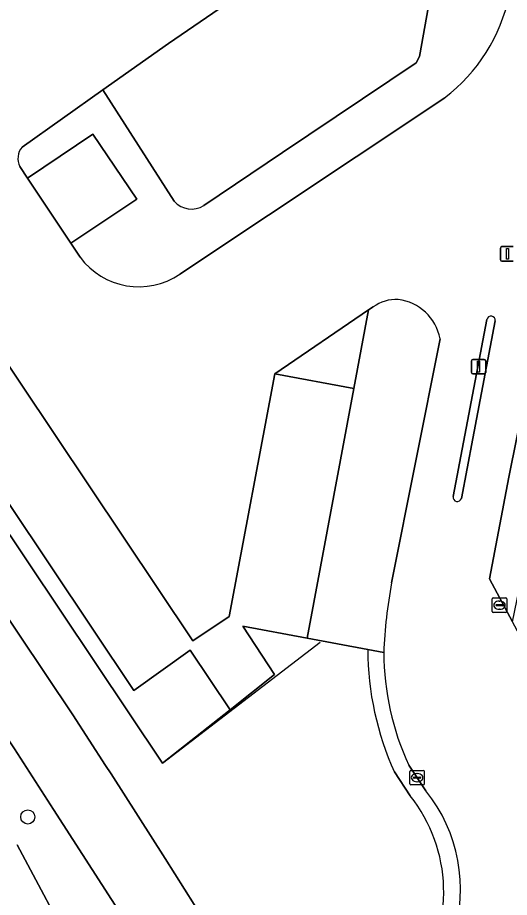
# Model space of a CAD drawing. Extents: x 158793 to 159888, y 384317 to 385256.
# Drawn here: x 159450.1 to 159484, y 384403.6 to 384464.3 of the extents above; entities that cross this region are included whole.
import ezdxf

# ---------------------------------------------------------------- set-up
doc = ezdxf.new("R2010")
doc.units = 0
for name, color, linetype in [('IMGEO_Berm_groen', 7, 'Continuous'), ('IMGEO_Boom', 7, 'Continuous'), ('IMGEO_Fietspad_gesloten', 7, 'Continuous'), ('IMGEO_Groenvoorziening', 7, 'Continuous'), ('IMGEO_Hek', 7, 'Continuous'), ('IMGEO_Kolk', 7, 'Continuous'), ('IMGEO_Lichtmast', 7, 'Continuous'), ('IMGEO_Parkeervlak_open', 7, 'Continuous'), ('IMGEO_Rijbaan_lokaal_gesloten', 7, 'Continuous'), ('IMGEO_Verkeerseiland_open', 7, 'Continuous'), ('IMGEO_Voetpad_open', 7, 'Continuous')]:
    doc.layers.add(name, color=color, linetype=linetype)

msp = doc.modelspace()

# ---------------------------------------------------------------- linework, layer by layer
at = {"layer": 'IMGEO_Berm_groen'}
msp.add_lwpolyline([(159450.045, 384407.224), (159454.096, 384399.591), (159456.563, 384394.836), (159460.541, 384397.251), (159452.555, 384409.647), (159449.845, 384413.844), (159434.733, 384436.296), (159432.77, 384439.228), (159374.216, 384526.69)], dxfattribs=at)
at = {"layer": 'IMGEO_Boom'}
msp.add_circle((159450.768, 384409.142), 0.489, dxfattribs=at)
at = {"layer": 'IMGEO_Fietspad_gesloten'}
for points in [[(159378.037, 384529.43), (159371.821, 384537.955), (159369.049, 384534.578), (159374.198, 384526.717), (159374.216, 384526.69), (159432.77, 384439.228), (159434.733, 384436.296), (159449.845, 384413.844), (159452.555, 384409.647), (159460.541, 384397.251), (159465.319, 384389.473), (159464.78, 384389.39), (159472.23, 384375.294)], [(159472.508, 384376.029), (159475.957, 384380.151), (159473.603, 384384.561), (159472.167, 384387.223), (159469.934, 384391.357), (159469.525, 384391.133), (159468.285, 384393.358), (159465.093, 384398.594), (159462.915, 384402.049), (159460.258, 384406.277), (159456.519, 384412.106), (159456.136, 384412.695), (159453.872, 384416.179), (159378.037, 384529.43)]]:
    msp.add_lwpolyline(points, dxfattribs=at)
at = {"layer": 'IMGEO_Groenvoorziening'}
for points in [[(159474.228, 384420.684), (159470.042, 384421.468), (159465.607, 384422.297), (159467.79, 384418.958), (159464.739, 384416.517), (159460.06, 384412.839), (159366.678, 384552.417)], [(159366.678, 384552.417), (159460.06, 384412.839), (159464.739, 384416.517), (159461.961, 384420.647), (159458.089, 384417.855), (159429.261, 384460.907), (159433.652, 384463.848), (159435.046, 384473.101), (159433.334, 384475.662)], [(159371.821, 384537.955), (159378.037, 384529.43), (159453.872, 384416.179), (159456.136, 384412.695), (159456.519, 384412.106), (159460.258, 384406.277), (159462.915, 384402.049), (159465.093, 384398.594), (159468.285, 384393.358), (159471.833, 384395.142), (159472.516, 384393.843), (159473.949, 384394.573)], [(159474.403, 384472.098), (159467.903, 384467.59), (159460.471, 384462.486), (159455.955, 384459.289), (159460.879, 384451.599)], [(159462.91, 384451.313), (159468.353, 384454.966), (159477.567, 384461.151), (159477.798, 384461.592), (159479.653, 384472.015)], [(159477.153, 384410.592), (159476.06, 384412.24)]]:
    msp.add_lwpolyline(points, dxfattribs=at)
msp.add_lwpolyline([(159474.278, 384444.109), (159467.803, 384439.699), (159473.262, 384438.678)], close=True, dxfattribs=at)
for centre, radius, start, end in [((159462.06, 384452.632), 1.569, 221.18258, 302.78635), ((159494.836, 384420.734), 20.608, 180.13977, 204.34245), ((159468.802, 384403.959), 10.665, 325.21965, 38.45582)]:
    msp.add_arc(centre, radius, start, end, dxfattribs=at)
at = {"layer": 'IMGEO_Hek'}
msp.add_lwpolyline([(159366.678, 384552.417), (159460.06, 384412.839), (159470.947, 384421.199)], dxfattribs=at)
at = {"layer": 'IMGEO_Kolk'}
for p, q in [((159482.813, 384423.319), (159482.813, 384424.171)), ((159482.888, 384424.245), (159483.74, 384424.245)), ((159483.072, 384423.739), (159483.072, 384423.751)), ((159483.51, 384423.702), (159483.112, 384423.702)), ((159483.115, 384423.788), (159483.513, 384423.788)), ((159483.301, 384424.025), (159483.326, 384424.025)), ((159483.556, 384423.751), (159483.556, 384423.739)), ((159483.814, 384424.171), (159483.814, 384423.319)), ((159483.74, 384423.245), (159482.888, 384423.245)), ((159483.324, 384423.465), (159483.299, 384423.465)), ((159477.127, 384411.424), (159477.127, 384412.276)), ((159477.202, 384412.35), (159478.054, 384412.35)), ((159478.128, 384412.276), (159478.128, 384411.424)), ((159477.386, 384411.844), (159477.386, 384411.856)), ((159477.824, 384411.807), (159477.426, 384411.807)), ((159477.429, 384411.893), (159477.827, 384411.893)), ((159477.638, 384411.57), (159477.613, 384411.57)), ((159477.615, 384412.13), (159477.64, 384412.13)), ((159477.87, 384411.856), (159477.87, 384411.844)), ((159478.054, 384411.35), (159477.202, 384411.35))]:
    msp.add_line(p, q, dxfattribs=at)
for points in [[(159482.813, 384423.319), (159482.813, 384424.171)], [(159482.888, 384424.245), (159483.74, 384424.245)], [(159483.814, 384424.171), (159483.814, 384423.319)], [(159483.74, 384423.245), (159482.888, 384423.245)], [(159477.127, 384411.424), (159477.127, 384412.276)], [(159477.202, 384412.35), (159478.054, 384412.35)], [(159478.128, 384412.276), (159478.128, 384411.424)], [(159478.054, 384411.35), (159477.202, 384411.35)]]:
    msp.add_lwpolyline(points, dxfattribs=at)
for centre, radius, start, end in [((159482.89, 384424.169), 0.0765, 91.55205, 178.44795), ((159482.89, 384424.169), 0.0765, 91.55205, 178.44795), ((159483.112, 384423.748), 0.0403, 85.87752, 175.75265), ((159483.109, 384423.738), 0.0366, 178.93798, 274.71019), ((159483.513, 384423.745), 0.043, 264.86636, 352.45326), ((159483.517, 384423.75), 0.0386, 1.73085, 96.63898), ((159483.738, 384424.169), 0.0765, 1.55205, 88.44795), ((159483.738, 384424.169), 0.0765, 1.55205, 88.44795), ((159482.89, 384423.321), 0.0765, 181.55205, 268.44795), ((159482.89, 384423.321), 0.0765, 181.55205, 268.44795), ((159483.738, 384423.321), 0.0765, 271.55205, 358.44795), ((159483.738, 384423.321), 0.0765, 271.55205, 358.44795), ((159477.204, 384412.274), 0.0765, 91.55205, 178.44795), ((159477.204, 384412.274), 0.0765, 91.55205, 178.44795), ((159478.052, 384412.274), 0.0765, 1.55205, 88.44795), ((159478.052, 384412.274), 0.0765, 1.55205, 88.44795), ((159477.426, 384411.853), 0.0403, 85.87752, 175.75265), ((159477.423, 384411.843), 0.0366, 178.93798, 274.71019), ((159477.827, 384411.85), 0.043, 264.86636, 352.45326), ((159477.831, 384411.855), 0.0386, 1.73085, 96.63898), ((159477.204, 384411.426), 0.0765, 181.55205, 268.44795), ((159477.204, 384411.426), 0.0765, 181.55205, 268.44795), ((159478.052, 384411.426), 0.0765, 271.55205, 358.44795), ((159478.052, 384411.426), 0.0765, 271.55205, 358.44795)]:
    msp.add_arc(centre, radius, start, end, dxfattribs=at)
for centre, major_axis, ratio, start_param, end_param in [((159483.3, 384423.745), (-0.387, 0.002), 0.722429, 4.712389, 7.853982), ((159483.325, 384423.745), (-0.39, 0.002), 0.717154, 1.570796, 4.712389), ((159477.614, 384411.85), (-0.387, 0.002), 0.722429, 4.712389, 7.853982), ((159477.639, 384411.85), (-0.39, 0.002), 0.717154, 1.570796, 4.712389)]:
    msp.add_ellipse(centre, major_axis=major_axis, ratio=ratio, start_param=start_param, end_param=end_param, dxfattribs=at)
at = {"layer": 'IMGEO_Lichtmast'}
for p, q in [((159483.376, 384447.573), (159483.376, 384448.373)), ((159483.376, 384448.373), (159483.376, 384447.573)), ((159483.476, 384448.473), (159484.266, 384448.473)), ((159484.266, 384448.473), (159483.476, 384448.473)), ((159484.266, 384447.473), (159483.476, 384447.473)), ((159483.476, 384447.473), (159484.266, 384447.473)), ((159481.471, 384440.695), (159482.261, 384440.695)), ((159482.261, 384440.695), (159481.471, 384440.695)), ((159481.371, 384439.795), (159481.371, 384440.595)), ((159481.371, 384440.595), (159481.371, 384439.795)), ((159482.361, 384440.595), (159482.361, 384439.795)), ((159482.361, 384439.795), (159482.361, 384440.595)), ((159482.261, 384439.695), (159481.471, 384439.695)), ((159481.471, 384439.695), (159482.261, 384439.695))]:
    msp.add_line(p, q, dxfattribs=at)
for points in [[(159483.796, 384448.348), (159483.946, 384448.348), (159483.946, 384447.598), (159483.796, 384447.598), (159483.796, 384448.348)], [(159481.791, 384440.57), (159481.941, 384440.57), (159481.941, 384439.82), (159481.791, 384439.82), (159481.791, 384440.57)]]:
    msp.add_lwpolyline(points, dxfattribs=at)
for centre, start, end in [((159483.476, 384448.373), 90, 180), ((159483.476, 384448.373), 90, 180), ((159483.476, 384447.573), 180, 270), ((159483.476, 384447.573), 180, 270), ((159481.471, 384440.595), 90, 180), ((159481.471, 384440.595), 90, 180), ((159482.261, 384440.595), 0, 90), ((159482.261, 384440.595), 360, 90), ((159481.471, 384439.795), 180, 270), ((159481.471, 384439.795), 180, 270), ((159482.261, 384439.795), 270, 0), ((159482.261, 384439.795), 270, 0)]:
    msp.add_arc(centre, 0.1, start, end, dxfattribs=at)
at = {"layer": 'IMGEO_Parkeervlak_open'}
for points in [[(159433.652, 384463.848), (159429.261, 384460.907), (159458.089, 384417.855), (159461.961, 384420.647), (159464.739, 384416.517), (159467.79, 384418.958), (159465.607, 384422.297), (159470.042, 384421.468), (159473.262, 384438.678), (159467.803, 384439.699), (159464.674, 384422.972), (159462.153, 384421.284)], [(159450.751, 384453.188), (159453.74, 384448.7), (159458.303, 384451.738), (159455.261, 384456.237)]]:
    msp.add_lwpolyline(points, close=True, dxfattribs=at)
at = {"layer": 'IMGEO_Rijbaan_lokaal_gesloten'}
for points in [[(159302.815, 384671.649), (159311.46, 384657.947), (159337.281, 384618.767), (159355.537, 384591.604), (159368.137, 384572.858), (159387.897, 384543.458), (159400.133, 384525.253), (159404.553, 384518.659), (159407.153, 384514.791), (159417.418, 384499.516), (159419.855, 384495.887), (159433.334, 384475.662), (159435.046, 384473.101), (159433.652, 384463.848), (159462.153, 384421.284), (159464.674, 384422.972), (159467.803, 384439.699), (159474.278, 384444.109), (159474.606, 384444.32)], [(159450.371, 384455.334), (159455.955, 384459.289), (159460.471, 384462.486), (159467.903, 384467.59), (159474.403, 384472.098)], [(159479.531, 384458.741), (159461.263, 384446.573)], [(159490.231, 384411.482), (159488.061, 384415.43), (159487.611, 384416.248), (159484.205, 384422.596), (159482.613, 384425.564), (159483.962, 384432.571), (159488.298, 384454.11)], [(159454.374, 384447.747), (159453.74, 384448.7), (159450.751, 384453.188), (159450.21, 384454)], [(159480.112, 384431.235), (159482.442, 384443.439)], [(159483.017, 384443.344), (159481.474, 384435.25), (159480.685, 384431.102)], [(159479.211, 384442.117), (159475.873, 384425.288)], [(159477.054, 384412.706), (159478.24, 384410.938)], [(159444.876, 384404.048), (159448.701, 384396.739), (159454.096, 384399.591), (159450.045, 384407.224)]]:
    msp.add_lwpolyline(points, dxfattribs=at)
for centre, radius, start, end in [((159472.315, 384468.23), 11.921, 307.25088, 348.24365), ((159451.337, 384454.541), 1.25, 140.60018, 205.63637), ((159458.431, 384450.753), 5.049, 216.53391, 304.1236), ((159476.192, 384442.087), 2.739, 87.32037, 125.38993), ((159475.928, 384441.507), 3.339, 10.52594, 83.26032), ((159482.729, 384443.39), 0.291, 350.9011, 170.33588), ((159480.404, 384431.193), 0.295, 171.76134, 342.10341), ((159508.088, 384419.216), 32.783, 169.32528, 177.79304), ((159493.975, 384420.537), 18.645, 180.18, 204.8339), ((159469.766, 384404.147), 10.859, 342.48968, 38.70698)]:
    msp.add_arc(centre, radius, start, end, dxfattribs=at)
at = {"layer": 'IMGEO_Verkeerseiland_open'}
for points in [[(159482.442, 384443.439), (159480.112, 384431.235)], [(159481.474, 384435.25), (159483.017, 384443.344)], [(159480.685, 384431.102), (159481.474, 384435.25)]]:
    msp.add_lwpolyline(points, dxfattribs=at)
for centre, radius, start, end in [((159482.729, 384443.39), 0.291, 350.9011, 170.33588), ((159480.404, 384431.193), 0.295, 171.76134, 342.10341)]:
    msp.add_arc(centre, radius, start, end, dxfattribs=at)
at = {"layer": 'IMGEO_Voetpad_open'}
for points in [[(159480.248, 384471.908), (159479.895, 384471.972), (159479.653, 384472.015), (159477.798, 384461.592), (159477.567, 384461.151), (159468.353, 384454.966), (159462.91, 384451.313)], [(159460.879, 384451.599), (159455.955, 384459.289), (159450.371, 384455.334)], [(159461.263, 384446.573), (159479.531, 384458.741)], [(159488.298, 384454.11), (159483.962, 384432.571), (159482.613, 384425.564), (159484.205, 384422.596), (159486.617, 384434.29), (159491.286, 384456.927)], [(159450.21, 384454), (159450.751, 384453.188), (159455.261, 384456.237), (159458.303, 384451.738), (159453.74, 384448.7), (159454.374, 384447.747)], [(159474.606, 384444.32), (159474.278, 384444.109), (159473.262, 384438.678), (159470.042, 384421.468), (159474.228, 384420.684), (159475.33, 384420.478)], [(159475.873, 384425.288), (159479.211, 384442.117)], [(159475.33, 384420.478), (159474.228, 384420.684)], [(159476.06, 384412.24), (159477.153, 384410.592)], [(159478.24, 384410.938), (159477.054, 384412.706)]]:
    msp.add_lwpolyline(points, dxfattribs=at)
for centre, radius, start, end in [((159472.315, 384468.23), 11.921, 307.25088, 348.24365), ((159451.337, 384454.541), 1.25, 140.60018, 205.63637), ((159462.06, 384452.632), 1.569, 221.18258, 302.78635), ((159458.431, 384450.753), 5.049, 216.53391, 304.1236), ((159476.192, 384442.087), 2.739, 87.32037, 125.38993), ((159475.928, 384441.507), 3.339, 10.52594, 83.26032), ((159508.088, 384419.216), 32.783, 169.32528, 177.79304), ((159494.836, 384420.734), 20.608, 180.13977, 204.34245), ((159493.975, 384420.537), 18.645, 180.18, 204.8339), ((159469.766, 384404.147), 10.859, 342.48968, 38.70698), ((159468.802, 384403.959), 10.665, 325.21965, 38.45582)]:
    msp.add_arc(centre, radius, start, end, dxfattribs=at)

doc.saveas('drawing.dxf')
